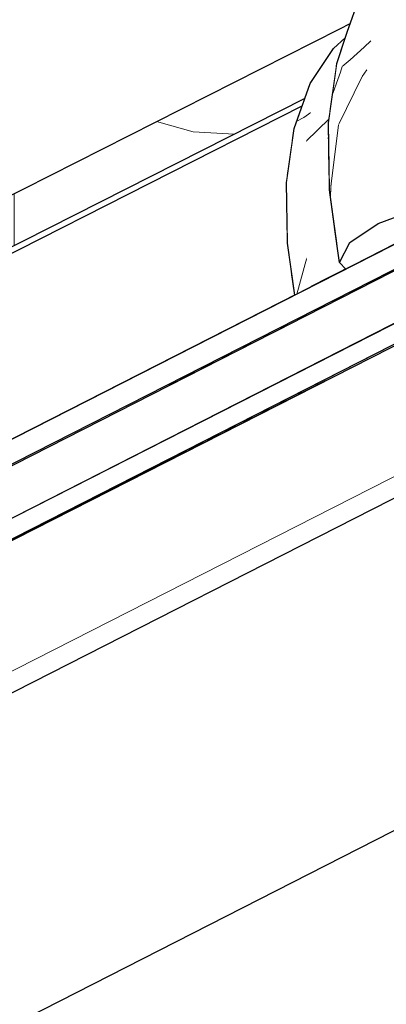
# Model space of a CAD drawing. Header units: millimetres. Extents: x -25478 to 4005, y -8416 to 11348.
# Tile 368 of 580: x -6955 to -6856, y 9275 to 9541. Entities that reach past the tile are written whole.
import ezdxf

# ---------------------------------------------------------------- set-up
doc = ezdxf.new("R2010")
doc.units = ezdxf.units.MM
doc.header["$MEASUREMENT"] = 0
doc.linetypes.add('Wipeout_Contour', pattern=[1000, 0, -1000])
for name, color, linetype in [('POHLED ZÁPADNÍ_1_Konstrukce - nosné', 7, 'Continuous'), ('POHLED ZÁPADNÍ_1_Nové_Konstrukce - krov', 7, 'Continuous'), ('POHLED ZÁPADNÍ_1_Nové_Výplně - Povrchové', 7, 'Continuous'), ('POHLED ZÁPADNÍ_1_Výplně - Povrchové', 7, 'Continuous')]:
    doc.layers.add(name, color=color, linetype=linetype)

# ---------------------------------------------------------------- blocks, each defined once
blk = doc.blocks.new('*X948', base_point=(-25690.45, -8330.81))
at = {"layer": 'POHLED ZÁPADNÍ_1_Nové_Výplně - Povrchové', "color": 21, "linetype": 'Continuous', "lineweight": 20, "true_color": 0xffaaaa}
blk.add_line((-6871.16, 9496.1), (-6871.2, 9493.04), dxfattribs=at)
blk = doc.blocks.new('*X953', base_point=(-25690.45, -8330.81))
at = {"layer": 'POHLED ZÁPADNÍ_1_Nové_Výplně - Povrchové', "color": 21, "linetype": 'Continuous', "lineweight": 20, "true_color": 0xffaaaa}
blk.add_line((-6862.68, 9525.82), (-6869.02, 9512.77), dxfattribs=at)
blk = doc.blocks.new('*X969', base_point=(-25690.45, -8330.81))
at = {"layer": 'POHLED ZÁPADNÍ_1_Nové_Výplně - Povrchové', "color": 21, "linetype": 'Continuous', "lineweight": 20, "true_color": 0xffaaaa}
blk.add_line((-6869.02, 9512.77), (-6871.16, 9496.1), dxfattribs=at)
blk = doc.blocks.new('*X970', base_point=(-25690.45, -8330.81))
at = {"layer": 'POHLED ZÁPADNÍ_1_Nové_Výplně - Povrchové', "color": 21, "linetype": 'Continuous', "lineweight": 20, "true_color": 0xffaaaa}
for p, q in [((-6862.13, 9533.78), (-6865.95, 9530.3)), ((-6860.35, 9535.49), (-6862.13, 9533.78)), ((-6865.95, 9530.3), (-6868.05, 9528.5)), ((-6861.46, 9527.67), (-6862.68, 9525.82))]:
    blk.add_line(p, q, dxfattribs=at)
blk = doc.blocks.new('*X971', base_point=(-25690.45, -8330.81))
at = {"layer": 'POHLED ZÁPADNÍ_1_Nové_Výplně - Povrchové', "color": 21, "linetype": 'Continuous', "lineweight": 20, "true_color": 0xffaaaa}
for p, q in [((-6868.05, 9528.5), (-6868.53, 9527.04)), ((-6868.53, 9527.04), (-6869.57, 9524.02)), ((-6869.57, 9524.02), (-6870.57, 9521.26)), ((-6870.57, 9521.26), (-6870.66, 9521.04))]:
    blk.add_line(p, q, dxfattribs=at)
blk = doc.blocks.new('*X2290', base_point=(-25690.45, -8330.81))
at = {"layer": 'POHLED ZÁPADNÍ_1_Nové_Výplně - Povrchové', "color": 21, "linetype": 'Continuous', "lineweight": 20, "true_color": 0xffaaaa}
blk.add_line((-6877.65, 9476.84), (-6880.35, 9467.11), dxfattribs=at)
blk = doc.blocks.new('*X2307', base_point=(-25690.45, -8330.81))
at = {"layer": 'POHLED ZÁPADNÍ_1_Nové_Výplně - Povrchové', "color": 21, "linetype": 'Continuous', "lineweight": 20, "true_color": 0xffaaaa}
for p, q in [((-6918.16, 9513.66), (-6908.26, 9510.85)), ((-6908.26, 9510.85), (-6897.09, 9510.3)), ((-6956.55, 9494.21), (-6956.55, 9480.18)), ((-7004.59, 9469.88), (-7004.59, 9465.35)), ((-7004.59, 9464.85), (-7004.59, 9455.84)), ((-7121.55, 9447.13), (-7121.55, 9429.81))]:
    blk.add_line(p, q, dxfattribs=at)
blk = doc.blocks.new('*X2308', base_point=(-25690.45, -8330.81))
at = {"layer": 'POHLED ZÁPADNÍ_1_Nové_Výplně - Povrchové', "color": 21, "linetype": 'Continuous', "lineweight": 20, "true_color": 0xffaaaa}
blk.add_line((-6877.8, 9508.33), (-6871.6, 9514.42), dxfattribs=at)
blk = doc.blocks.new('*X2310', base_point=(-25690.45, -8330.81))
at = {"layer": 'POHLED ZÁPADNÍ_1_Nové_Výplně - Povrchové', "color": 21, "linetype": 'Continuous', "lineweight": 20, "true_color": 0xffaaaa}
for p, q in [((-6878.44, 9514.72), (-6880.31, 9513.76)), ((-6876.57, 9516.07), (-6878.44, 9514.72))]:
    blk.add_line(p, q, dxfattribs=at)

msp = doc.modelspace()

# ---------------------------------------------------------------- wipeouts: each hides what was drawn before it
at = {"color": 254, "linetype": 'Wipeout_Contour', "lineweight": 0, "ltscale": 326246.822201}
msp.add_wipeout([(-7716.95, 8883.6), (-10986.18, 7217.84), (-10980.52, 7217.84), (-10980.52, 7042.29), (-10973.11, 7046.06), (-10973.11, 7180), (-10723.42, 7180), (-10723.42, 7300), (-10583.42, 7300), (-10583.42, 7244.63), (-7875.74, 8624.34), (-7875.74, 8727.47), (-7730.3, 8727.47), (-7730.3, 8698.45), (-5604.31, 9781.76), (-5604.31, 9960.05), (-6608.56, 9448.36), (-6609.06, 9449.35), (-6627.21, 9440.1), (-6626.12, 9437.96), (-6661.76, 9419.8), (-6662.62, 9419.8), (-7619.72, 8932.13), (-7704.24, 8888.63), (-7705.12, 8888.63), (-7706.02, 8890.39), (-7717.45, 8884.57)], dxfattribs=at).dxf.layer = 'POHLED ZÁPADNÍ_1_Výplně - Povrchové'

# ---------------------------------------------------------------- next in the draw order: wipeouts: each hides what was drawn before it
at = {"color": 254, "linetype": 'Wipeout_Contour', "lineweight": 0, "ltscale": 67833.77799}
msp.add_wipeout([(-6990.75, 8990.3), (-6929.96, 9013.64), (-6922.63, 8991.92), (-6137.56, 9399.92), (-6139.38, 9423.11), (-6139.38, 9432.75)], dxfattribs=at).dxf.layer = 'POHLED ZÁPADNÍ_1_Výplně - Povrchové'

# ---------------------------------------------------------------- next in the draw order: wipeouts: each hides what was drawn before it
at = {"color": 254, "linetype": 'Wipeout_Contour', "lineweight": 0, "ltscale": 45417.586918}
msp.add_wipeout([(-6139.38, 9509.11), (-6990.75, 9075.29), (-6990.75, 8990.3), (-6139.38, 9432.75)], dxfattribs=at).dxf.layer = 'POHLED ZÁPADNÍ_1_Výplně - Povrchové'

# ---------------------------------------------------------------- next in the draw order: wipeouts: each hides what was drawn before it
at = {"color": 254, "linetype": 'Wipeout_Contour', "lineweight": 0, "ltscale": 140827.969183}
msp.add_wipeout([(-7655.02, 9003.49), (-7704.92, 8978.07), (-7702.82, 8973.96), (-7649.15, 9001.31), (-7648.29, 9001.31), (-7632.4, 8970.12), (-7619.72, 8932.13), (-6662.62, 9419.8), (-6698.76, 9490.73), (-6715.9, 9482), (-6716.73, 9482), (-7655.14, 9003.86)], dxfattribs=at).dxf.layer = 'POHLED ZÁPADNÍ_1_Nové_Výplně - Povrchové'

# ---------------------------------------------------------------- next in the draw order: wipeouts: each hides what was drawn before it
at = {"color": 254, "linetype": 'Wipeout_Contour', "lineweight": 0, "ltscale": 46947.683087}
msp.add_wipeout([(-6738.64, 9511.93), (-7666.47, 9039.18), (-7655.14, 9003.86), (-6716.73, 9482)], dxfattribs=at).dxf.layer = 'POHLED ZÁPADNÍ_1_Nové_Výplně - Povrchové'

# ---------------------------------------------------------------- next in the draw order: wipeouts: each hides what was drawn before it
at = {"color": 254, "linetype": 'Wipeout_Contour', "lineweight": 0, "ltscale": 58986.771526}
msp.add_wipeout([(-7712.45, 9043.11), (-7711.62, 9043.11), (-7710.98, 9037.13), (-6688.24, 9558.24), (-6690.96, 9563.59)], dxfattribs=at).dxf.layer = 'POHLED ZÁPADNÍ_1_Nové_Výplně - Povrchové'

# ---------------------------------------------------------------- next in the draw order: wipeouts: each hides what was drawn before it
at = {"color": 254, "linetype": 'Wipeout_Contour', "lineweight": 0, "ltscale": 47074.302114}
msp.add_wipeout([(-7719.19, 9032.52), (-7711.2, 9016.82), (-6726.41, 9518.6), (-6734.41, 9534.29)], dxfattribs=at).dxf.layer = 'POHLED ZÁPADNÍ_1_Nové_Výplně - Povrchové'

# ---------------------------------------------------------------- next in the draw order: wipeouts: each hides what was drawn before it
at = {"color": 254, "linetype": 'Wipeout_Contour', "lineweight": 0, "ltscale": 47027.754561}
msp.add_wipeout([(-7711.14, 9016.72), (-6725.57, 9518.6), (-6726.41, 9518.6), (-7667.3, 9039.18)], dxfattribs=at).dxf.layer = 'POHLED ZÁPADNÍ_1_Nové_Výplně - Povrchové'

# ---------------------------------------------------------------- next in the draw order: wipeouts: each hides what was drawn before it
at = {"color": 254, "linetype": 'Wipeout_Contour', "lineweight": 0, "ltscale": 35226.404439}
msp.add_wipeout([(-7710.98, 9037.13), (-6733.74, 9534.63), (-6734.57, 9534.63)], dxfattribs=at).dxf.layer = 'POHLED ZÁPADNÍ_1_Nové_Výplně - Povrchové'

# ---------------------------------------------------------------- next in the draw order: wipeouts: each hides what was drawn before it
at = {"color": 254, "linetype": 'Wipeout_Contour', "lineweight": 0, "ltscale": 81913.283646}
msp.add_wipeout([(-6868.76, 9475.61), (-6867.13, 9473.85), (-6834.34, 9490.55), (-6839.74, 9491.01), (-6849.56, 9489.4), (-6858.4, 9486.11), (-6865.97, 9481.01)], dxfattribs=at).dxf.layer = 'POHLED ZÁPADNÍ_1_Nové_Výplně - Povrchové'
at = {"color": 254, "linetype": 'Wipeout_Contour', "lineweight": 0, "ltscale": 46837.560929}
msp.add_wipeout([(-6878.66, 9484.08), (-6882.85, 9480.83), (-6880.89, 9466.83), (-6876.56, 9469.04)], dxfattribs=at).dxf.layer = 'POHLED ZÁPADNÍ_1_Nové_Výplně - Povrchové'
at = {"color": 254, "linetype": 'Wipeout_Contour', "lineweight": 0, "ltscale": 44334.100812}
msp.add_wipeout([(-6137.56, 9399.92), (-6916.01, 8995.37), (-6894.94, 8727.47), (-6084.68, 8727.47)], dxfattribs=at).dxf.layer = 'POHLED ZÁPADNÍ_1_Nové_Výplně - Povrchové'

# ---------------------------------------------------------------- next in the draw order: block references
at = {"layer": 'POHLED ZÁPADNÍ_1_Konstrukce - nosné', "color": 9, "linetype": 'Continuous', "lineweight": 13}
msp.add_blockref('*X2290', (-25690.45, -8330.81), dxfattribs=at)

# ---------------------------------------------------------------- next in the draw order: wipeouts: each hides what was drawn before it
at = {"color": 254, "linetype": 'Wipeout_Contour', "lineweight": 0, "ltscale": 46860.822856}
msp.add_wipeout([(-6868.87, 9501.75), (-6865.97, 9481.01), (-6858.4, 9486.11), (-6861.35, 9507.21)], dxfattribs=at).dxf.layer = 'POHLED ZÁPADNÍ_1_Nové_Výplně - Povrchové'

# ---------------------------------------------------------------- next in the draw order: wipeouts: each hides what was drawn before it
at = {"color": 254, "linetype": 'Wipeout_Contour', "lineweight": 0, "ltscale": 46855.244047}
msp.add_wipeout([(-6858.4, 9486.11), (-6849.56, 9489.4), (-6852.46, 9510.16), (-6861.35, 9507.21)], dxfattribs=at).dxf.layer = 'POHLED ZÁPADNÍ_1_Nové_Výplně - Povrchové'
at = {"color": 254, "linetype": 'Wipeout_Contour', "lineweight": 0, "ltscale": 46854.612885}
msp.add_wipeout([(-6868.87, 9501.75), (-6871.51, 9495.25), (-6868.76, 9475.61), (-6865.97, 9481.01)], dxfattribs=at).dxf.layer = 'POHLED ZÁPADNÍ_1_Nové_Výplně - Povrchové'
at = {"color": 254, "linetype": 'Wipeout_Contour', "lineweight": 0, "ltscale": 46900.462692}
msp.add_wipeout([(-7085.78, 9369.47), (-7084.86, 9362.91), (-6880.89, 9466.83), (-6881.73, 9472.83)], dxfattribs=at).dxf.layer = 'POHLED ZÁPADNÍ_1_Nové_Výplně - Povrchové'

# ---------------------------------------------------------------- next in the draw order: linework, layer by layer
at = {"layer": 'POHLED ZÁPADNÍ_1_Nové_Konstrukce - krov', "color": 1, "linetype": 'Continuous', "lineweight": 25}
msp.add_line((-6858.4, 9486.11), (-6849.56, 9489.4), dxfattribs=at)

# ---------------------------------------------------------------- next in the draw order: block references
at = {"layer": 'POHLED ZÁPADNÍ_1_Konstrukce - nosné', "color": 9, "linetype": 'Continuous', "lineweight": 13}
msp.add_blockref('*X948', (-25690.45, -8330.81), dxfattribs=at)

# ---------------------------------------------------------------- next in the draw order: wipeouts: each hides what was drawn before it
at = {"color": 254, "linetype": 'Wipeout_Contour', "lineweight": 0, "ltscale": 46929.72591}
msp.add_wipeout([(-6861.61, 9526.64), (-6869.13, 9520.87), (-6868.87, 9501.75), (-6861.35, 9507.21)], dxfattribs=at).dxf.layer = 'POHLED ZÁPADNÍ_1_Nové_Výplně - Povrchové'
at = {"color": 254, "linetype": 'Wipeout_Contour', "lineweight": 0, "ltscale": 58530.65403}
msp.add_wipeout([(-6870.05, 9484.82), (-6872.75, 9485.83), (-6870.81, 9471.97), (-6867.13, 9473.85), (-6868.49, 9475.32)], dxfattribs=at).dxf.layer = 'POHLED ZÁPADNÍ_1_Nové_Výplně - Povrchové'

# ---------------------------------------------------------------- next in the draw order: block references
at = {"layer": 'POHLED ZÁPADNÍ_1_Konstrukce - nosné', "color": 9, "linetype": 'Continuous', "lineweight": 13}
msp.add_blockref('*X953', (-25690.45, -8330.81), dxfattribs=at)

# ---------------------------------------------------------------- next in the draw order: wipeouts: each hides what was drawn before it
at = {"color": 254, "linetype": 'Wipeout_Contour', "lineweight": 0, "ltscale": 46834.038788}
msp.add_wipeout([(-6872.75, 9485.83), (-6878.66, 9484.08), (-6876.56, 9469.04), (-6870.81, 9471.97)], dxfattribs=at).dxf.layer = 'POHLED ZÁPADNÍ_1_Nové_Výplně - Povrchové'

# ---------------------------------------------------------------- next in the draw order: wipeouts: each hides what was drawn before it
at = {"color": 254, "linetype": 'Wipeout_Contour', "lineweight": 0, "ltscale": 46924.20772}
msp.add_wipeout([(-6852.72, 9529.3), (-6861.61, 9526.64), (-6861.35, 9507.21), (-6852.46, 9510.16)], dxfattribs=at).dxf.layer = 'POHLED ZÁPADNÍ_1_Nové_Výplně - Povrchové'
at = {"color": 254, "linetype": 'Wipeout_Contour', "lineweight": 0, "ltscale": 46921.120689}
msp.add_wipeout([(-6871.51, 9495.25), (-6868.87, 9501.75), (-6869.13, 9520.87), (-6871.75, 9513.36)], dxfattribs=at).dxf.layer = 'POHLED ZÁPADNÍ_1_Nové_Výplně - Povrchové'

# ---------------------------------------------------------------- next in the draw order: block references
at = {"layer": 'POHLED ZÁPADNÍ_1_Konstrukce - nosné', "color": 9, "linetype": 'Continuous', "lineweight": 13}
msp.add_blockref('*X969', (-25690.45, -8330.81), dxfattribs=at)

# ---------------------------------------------------------------- next in the draw order: wipeouts: each hides what was drawn before it
at = {"color": 254, "linetype": 'Wipeout_Contour', "lineweight": 0, "ltscale": 46980.689263}
msp.add_wipeout([(-6852.72, 9529.3), (-6850.32, 9546.22), (-6859.17, 9543.84), (-6861.61, 9526.64)], dxfattribs=at).dxf.layer = 'POHLED ZÁPADNÍ_1_Nové_Výplně - Povrchové'

# ---------------------------------------------------------------- next in the draw order: wipeouts: each hides what was drawn before it
at = {"color": 254, "linetype": 'Wipeout_Contour', "lineweight": 0, "ltscale": 46986.141612}
msp.add_wipeout([(-6869.13, 9520.87), (-6861.61, 9526.64), (-6859.17, 9543.84), (-6866.73, 9537.78)], dxfattribs=at).dxf.layer = 'POHLED ZÁPADNÍ_1_Nové_Výplně - Povrchové'
at = {"color": 254, "linetype": 'Wipeout_Contour', "lineweight": 0, "ltscale": 58599.255618}
msp.add_wipeout([(-6872.96, 9502.22), (-6872.75, 9485.83), (-6870.05, 9484.82), (-6871.51, 9495.25), (-6871.59, 9501.47)], dxfattribs=at).dxf.layer = 'POHLED ZÁPADNÍ_1_Nové_Výplně - Povrchové'

# ---------------------------------------------------------------- next in the draw order: block references
at = {"layer": 'POHLED ZÁPADNÍ_1_Konstrukce - nosné', "color": 9, "linetype": 'Continuous', "lineweight": 13}
msp.add_blockref('*X970', (-25690.45, -8330.81), dxfattribs=at)

# ---------------------------------------------------------------- next in the draw order: wipeouts: each hides what was drawn before it
at = {"color": 254, "linetype": 'Wipeout_Contour', "lineweight": 0, "ltscale": 46886.740299}
msp.add_wipeout([(-6872.96, 9502.22), (-6878.89, 9500.7), (-6878.66, 9484.08), (-6872.75, 9485.83)], dxfattribs=at).dxf.layer = 'POHLED ZÁPADNÍ_1_Nové_Výplně - Povrchové'

# ---------------------------------------------------------------- next in the draw order: wipeouts: each hides what was drawn before it
at = {"color": 254, "linetype": 'Wipeout_Contour', "lineweight": 0, "ltscale": 46975.547529}
msp.add_wipeout([(-6871.75, 9513.36), (-6869.13, 9520.87), (-6866.73, 9537.78), (-6869.48, 9529.37)], dxfattribs=at).dxf.layer = 'POHLED ZÁPADNÍ_1_Nové_Výplně - Povrchové'
at = {"color": 254, "linetype": 'Wipeout_Contour', "lineweight": 0, "ltscale": 35186.81094}
msp.add_wipeout([(-6871.72, 9511.02), (-6872.96, 9502.22), (-6871.59, 9501.47)], dxfattribs=at).dxf.layer = 'POHLED ZÁPADNÍ_1_Nové_Výplně - Povrchové'
at = {"color": 254, "linetype": 'Wipeout_Contour', "lineweight": 0, "ltscale": 46890.50113}
msp.add_wipeout([(-6882.85, 9480.83), (-6878.66, 9484.08), (-6878.89, 9500.7), (-6883.07, 9497.24)], dxfattribs=at).dxf.layer = 'POHLED ZÁPADNÍ_1_Nové_Výplně - Povrchové'

# ---------------------------------------------------------------- next in the draw order: block references
at = {"layer": 'POHLED ZÁPADNÍ_1_Konstrukce - nosné', "color": 9, "linetype": 'Continuous', "lineweight": 13}
msp.add_blockref('*X971', (-25690.45, -8330.81), dxfattribs=at)

# ---------------------------------------------------------------- next in the draw order: wipeouts: each hides what was drawn before it
at = {"color": 254, "linetype": 'Wipeout_Contour', "lineweight": 0, "ltscale": 47028.371078}
msp.add_wipeout([(-6866.73, 9537.78), (-6859.17, 9543.84), (-6854.11, 9558.27), (-6861.75, 9551.97)], dxfattribs=at).dxf.layer = 'POHLED ZÁPADNÍ_1_Nové_Výplně - Povrchové'
at = {"color": 254, "linetype": 'Wipeout_Contour', "lineweight": 0, "ltscale": 58652.123309}
msp.add_wipeout([(-6882.93, 9487.05), (-7085.97, 9384.2), (-7085.78, 9369.47), (-6881.73, 9472.83), (-6882.85, 9480.83)], dxfattribs=at).dxf.layer = 'POHLED ZÁPADNÍ_1_Nové_Výplně - Povrchové'

# ---------------------------------------------------------------- next in the draw order: wipeouts: each hides what was drawn before it
at = {"color": 254, "linetype": 'Wipeout_Contour', "lineweight": 0, "ltscale": 47041.805372}
msp.add_wipeout([(-7067.18, 9422.48), (-7074.58, 9416.66), (-6879.75, 9515.36), (-6878.87, 9517.87)], dxfattribs=at).dxf.layer = 'POHLED ZÁPADNÍ_1_Nové_Výplně - Povrchové'

# ---------------------------------------------------------------- next in the draw order: wipeouts: each hides what was drawn before it
at = {"color": 254, "linetype": 'Wipeout_Contour', "lineweight": 0, "ltscale": 58772.861003}
msp.add_wipeout([(-7074.58, 9416.66), (-7080.29, 9408.16), (-6881.42, 9508.9), (-6881.01, 9511.75), (-6879.75, 9515.36)], dxfattribs=at).dxf.layer = 'POHLED ZÁPADNÍ_1_Nové_Výplně - Povrchové'

# ---------------------------------------------------------------- next in the draw order: wipeouts: each hides what was drawn before it
at = {"color": 254, "linetype": 'Wipeout_Contour', "lineweight": 0, "ltscale": 47011.346356}
msp.add_wipeout([(-7080.29, 9408.16), (-7084.13, 9397.23), (-6882.79, 9499.22), (-6881.42, 9508.9)], dxfattribs=at).dxf.layer = 'POHLED ZÁPADNÍ_1_Nové_Výplně - Povrchové'

# ---------------------------------------------------------------- next in the draw order: wipeouts: each hides what was drawn before it
at = {"color": 254, "linetype": 'Wipeout_Contour', "lineweight": 0, "ltscale": 58708.712452}
msp.add_wipeout([(-7084.13, 9397.23), (-7085.97, 9384.2), (-6882.93, 9487.05), (-6883.07, 9497.24), (-6882.79, 9499.22)], dxfattribs=at).dxf.layer = 'POHLED ZÁPADNÍ_1_Nové_Výplně - Povrchové'

# ---------------------------------------------------------------- next in the draw order: linework, layer by layer
at = {"layer": 'POHLED ZÁPADNÍ_1_Nové_Konstrukce - krov', "color": 1, "linetype": 'Continuous', "lineweight": 25}
msp.add_line((-6662.62, 9419.8), (-7619.72, 8932.13), dxfattribs=at)

# ---------------------------------------------------------------- next in the draw order: wipeouts: each hides what was drawn before it
at = {"color": 254, "linetype": 'Wipeout_Contour', "lineweight": 0, "ltscale": 47046.668447}
msp.add_wipeout([(-7072.86, 9421.26), (-7063.86, 9424.25), (-6878.83, 9517.98), (-6878.16, 9519.89)], dxfattribs=at).dxf.layer = 'POHLED ZÁPADNÍ_1_Nové_Výplně - Povrchové'

# ---------------------------------------------------------------- next in the draw order: wipeouts: each hides what was drawn before it
at = {"color": 254, "linetype": 'Wipeout_Contour', "lineweight": 0, "ltscale": 235871.106611}
msp.add_wipeout([(-7124.96, 9444.3), (-7128.87, 9434.15), (-7127.18, 9425.12), (-7120.4, 9430.78), (-7110.62, 9438.46), (-7102.12, 9440.32), (-7093.25, 9437.95), (-7082.13, 9427.42), (-7072.86, 9421.26), (-6878.16, 9519.89), (-6876.74, 9523.93), (-6870.38, 9533.4), (-6867.23, 9536.26), (-6866.73, 9537.78), (-6865.91, 9540.13), (-7077.85, 9432.76), (-7088.53, 9439.87), (-7099.66, 9450.4), (-7108.53, 9452.77), (-7117.03, 9450.9)], dxfattribs=at).dxf.layer = 'POHLED ZÁPADNÍ_1_Nové_Výplně - Povrchové'

# ---------------------------------------------------------------- next in the draw order: linework, layer by layer
at = {"layer": 'POHLED ZÁPADNÍ_1_Nové_Konstrukce - krov', "color": 1, "linetype": 'Continuous', "lineweight": 25}
for p, q in [((-6866.73, 9537.78), (-6861.75, 9551.97)), ((-6868.74, 9538.7), (-6865.91, 9540.13)), ((-6868.76, 9475.61), (-6871.51, 9495.25)), ((-6865.97, 9481.01), (-6858.4, 9486.11)), ((-7655.14, 9003.86), (-6716.73, 9482)), ((-6880.89, 9466.83), (-6882.85, 9480.83)), ((-6868.76, 9475.61), (-6865.97, 9481.01)), ((-6847.58, 9477.03), (-6915.47, 9442.42)), ((-6867.13, 9473.85), (-6868.76, 9475.61)), ((-6880.76, 9459.72), (-6914.73, 9442.42)), ((-6872.56, 9443.7), (-7666.84, 9039.18))]:
    msp.add_line(p, q, dxfattribs=at)

# ---------------------------------------------------------------- next in the draw order: block references
at = {"layer": 'POHLED ZÁPADNÍ_1_Konstrukce - nosné', "color": 9, "linetype": 'Continuous', "lineweight": 13}
msp.add_blockref('*X2307', (-25690.45, -8330.81), dxfattribs=at)

# ---------------------------------------------------------------- next in the draw order: wipeouts: each hides what was drawn before it
at = {"color": 254, "linetype": 'Wipeout_Contour', "lineweight": 0, "ltscale": 70405.371243}
msp.add_wipeout([(-6876.8, 9515.41), (-6878.89, 9500.7), (-6872.96, 9502.22), (-6871.72, 9511.02), (-6871.75, 9513.36), (-6871.28, 9516.63)], dxfattribs=at).dxf.layer = 'POHLED ZÁPADNÍ_1_Nové_Výplně - Povrchové'

# ---------------------------------------------------------------- next in the draw order: block references
at = {"layer": 'POHLED ZÁPADNÍ_1_Konstrukce - nosné', "color": 9, "linetype": 'Continuous', "lineweight": 13}
msp.add_blockref('*X2308', (-25690.45, -8330.81), dxfattribs=at)

# ---------------------------------------------------------------- next in the draw order: wipeouts: each hides what was drawn before it
at = {"color": 254, "linetype": 'Wipeout_Contour', "lineweight": 0, "ltscale": 46938.745666}
msp.add_wipeout([(-6883.07, 9497.24), (-6878.89, 9500.7), (-6876.8, 9515.41), (-6881.01, 9511.75)], dxfattribs=at).dxf.layer = 'POHLED ZÁPADNÍ_1_Nové_Výplně - Povrchové'

# ---------------------------------------------------------------- next in the draw order: linework, layer by layer
at = {"layer": 'POHLED ZÁPADNÍ_1_Nové_Konstrukce - krov', "color": 1, "linetype": 'Continuous', "lineweight": 25}
for p, q in [((-6759.87, 9501.54), (-7666.88, 9039.18)), ((-6882.85, 9480.83), (-6883.07, 9497.24))]:
    msp.add_line(p, q, dxfattribs=at)

# ---------------------------------------------------------------- next in the draw order: wipeouts: each hides what was drawn before it
at = {"color": 254, "linetype": 'Wipeout_Contour', "lineweight": 0, "ltscale": 46974.824676}
msp.add_wipeout([(-6876.74, 9523.93), (-6881.01, 9511.75), (-6876.8, 9515.41), (-6872.47, 9527.75)], dxfattribs=at).dxf.layer = 'POHLED ZÁPADNÍ_1_Nové_Výplně - Povrchové'

# ---------------------------------------------------------------- next in the draw order: linework, layer by layer
at = {"layer": 'POHLED ZÁPADNÍ_1_Nové_Konstrukce - krov', "color": 1, "linetype": 'Continuous', "lineweight": 25}
for p, q in [((-6878.16, 9519.89), (-7072.86, 9421.26)), ((-7067.18, 9422.48), (-6878.87, 9517.87)), ((-7667.3, 9039.18), (-6738.87, 9512.24)), ((-7666.47, 9039.18), (-6738.04, 9512.24)), ((-6871.51, 9495.25), (-6871.75, 9513.36)), ((-6883.07, 9497.24), (-6881.01, 9511.75))]:
    msp.add_line(p, q, dxfattribs=at)

# ---------------------------------------------------------------- next in the draw order: block references
at = {"layer": 'POHLED ZÁPADNÍ_1_Konstrukce - nosné', "color": 9, "linetype": 'Continuous', "lineweight": 13}
msp.add_blockref('*X2310', (-25690.45, -8330.81), dxfattribs=at)

# ---------------------------------------------------------------- next in the draw order: wipeouts: each hides what was drawn before it
at = {"color": 254, "linetype": 'Wipeout_Contour', "lineweight": 0, "ltscale": 46972.728152}
msp.add_wipeout([(-6876.8, 9515.41), (-6871.28, 9516.63), (-6869.63, 9528.3), (-6872.47, 9527.75)], dxfattribs=at).dxf.layer = 'POHLED ZÁPADNÍ_1_Nové_Výplně - Povrchové'

# ---------------------------------------------------------------- next in the draw order: wipeouts: each hides what was drawn before it
at = {"color": 254, "linetype": 'Wipeout_Contour', "lineweight": 0, "ltscale": 46991.772087}
msp.add_wipeout([(-6867.67, 9534.9), (-6872.47, 9527.75), (-6869.63, 9528.3), (-6869.48, 9529.37)], dxfattribs=at).dxf.layer = 'POHLED ZÁPADNÍ_1_Nové_Výplně - Povrchové'

# ---------------------------------------------------------------- next in the draw order: wipeouts: each hides what was drawn before it
at = {"color": 254, "linetype": 'Wipeout_Contour', "lineweight": 0, "ltscale": 58748.900286}
msp.add_wipeout([(-6870.38, 9533.4), (-6876.74, 9523.93), (-6872.47, 9527.75), (-6867.67, 9534.9), (-6867.23, 9536.26)], dxfattribs=at).dxf.layer = 'POHLED ZÁPADNÍ_1_Nové_Výplně - Povrchové'

# ---------------------------------------------------------------- next in the draw order: linework, layer by layer
at = {"layer": 'POHLED ZÁPADNÍ_1_Konstrukce - nosné', "color": 8, "linetype": 'Continuous', "lineweight": 20}
msp.add_line((-4454.96, 10638.09), (-11405.15, 7102.91), dxfattribs=at)
at = {"layer": 'POHLED ZÁPADNÍ_1_Nové_Konstrukce - krov', "color": 1, "linetype": 'Continuous', "lineweight": 25}
for p, q in [((-6691, 9563.59), (-7737.54, 9030.35)), ((-6690.96, 9563.59), (-7712.45, 9043.11)), ((-6688.24, 9558.24), (-7710.98, 9037.13)), ((-7073.58, 9434.93), (-6868.74, 9538.7)), ((-6870.38, 9533.4), (-6867.23, 9536.26)), ((-6869.48, 9529.37), (-6866.73, 9537.78)), ((-6733.74, 9534.63), (-7719.19, 9032.52)), ((-6876.74, 9523.93), (-6870.38, 9533.4)), ((-7733.77, 9010.95), (-6709.11, 9533.04)), ((-6871.75, 9513.36), (-6869.48, 9529.37)), ((-7733.74, 9010.95), (-6726.9, 9523.96)), ((-6881.01, 9511.75), (-6876.74, 9523.93))]:
    msp.add_line(p, q, dxfattribs=at)

doc.saveas('drawing.dxf')
